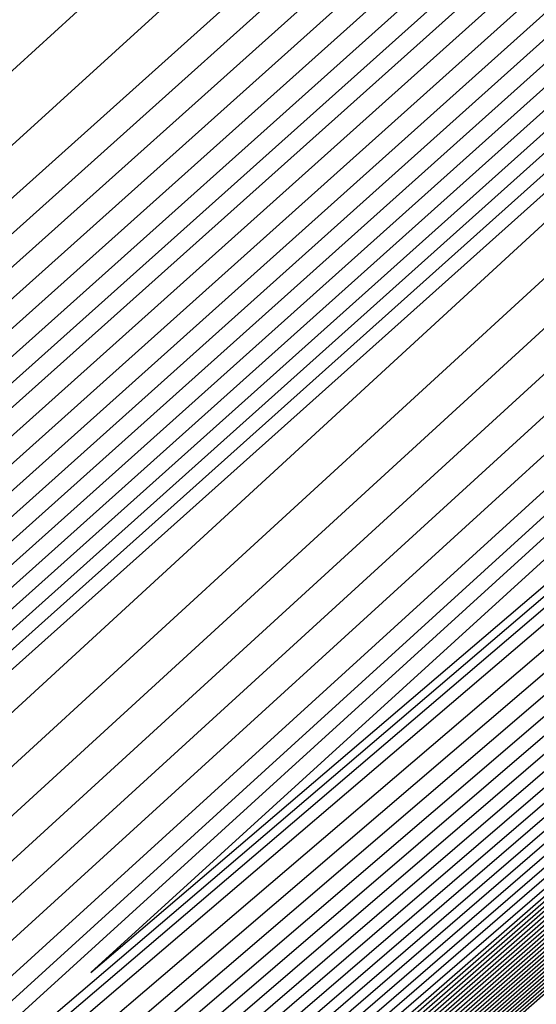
# Model space of a CAD drawing. Extents: x 3249832 to 3255657, y 13789405 to 13793316.
# Tile 966 of 1056: x 3253211.789 to 3253211.988, y 13791260.723 to 13791261.102. Entities that reach past the tile are written whole.
import ezdxf

# ---------------------------------------------------------------- set-up
doc = ezdxf.new("R2010")
doc.units = 0
doc.header["$LTSCALE"] = 100
doc.header["$MEASUREMENT"] = 0
for name, color, linetype in [('GRATIO_03231_CON', 1, 'CONTINUOUS'), ('GRATIO_0323_ICON', 1, 'CONTINUOUS'), ('TARGETS_EAST', 7, 'CONTINUOUS')]:
    doc.layers.add(name, color=color, linetype=linetype)

# ---------------------------------------------------------------- blocks, each defined once
blk = doc.blocks.new('Gratio_032316_contours')
at = {"layer": 'GRATIO_03231_CON', "color": 1, "linetype": 'Continuous', "flags": 128}
for points in [[(3253195.08362, 13791246.00077), (3253206.43072, 13791255.87494), (3253221.82404, 13791269.3098), (3253235.56798, 13791281.31516), (3253243.32335, 13791288.0902), (3253246.17654, 13791290.59166), (3253246.57033, 13791290.96566), (3253246.91348, 13791291.32676), (3253249.47849, 13791293.66327), (3253256.50383, 13791299.93196), (3253269.11111, 13791311.11023), (3253283.95459, 13791324.25817), (3253296.57167, 13791335.45653)], [(3253195.49408, 13791246.36231), (3253206.67838, 13791256.09274), (3253221.95483, 13791269.42494), (3253235.6235, 13791281.36445), (3253243.3395, 13791288.10513), (3253246.17811, 13791290.59402), (3253246.56962, 13791290.96646), (3253246.90806, 13791291.32415), (3253249.44229, 13791293.63433), (3253256.38488, 13791299.83062), (3253268.84454, 13791310.87881), (3253283.51452, 13791323.87338), (3253295.98424, 13791334.94098)], [(3253195.90454, 13791246.72385), (3253206.92604, 13791256.31054), (3253222.08562, 13791269.54007), (3253235.67902, 13791281.41374), (3253243.35566, 13791288.12007), (3253246.17968, 13791290.59639), (3253246.56891, 13791290.96725), (3253246.90264, 13791291.32154), (3253249.40609, 13791293.60539), (3253256.26593, 13791299.72929), (3253268.57796, 13791310.64739), (3253283.07446, 13791323.48858), (3253295.39681, 13791334.42543)], [(3253196.31501, 13791247.08539), (3253207.1737, 13791256.52833), (3253222.21641, 13791269.6552), (3253235.73454, 13791281.46303), (3253243.37181, 13791288.135), (3253246.18125, 13791290.59875), (3253246.56819, 13791290.96805), (3253246.89722, 13791291.31892), (3253249.36988, 13791293.57645), (3253256.14697, 13791299.62795), (3253268.31138, 13791310.41597), (3253282.63439, 13791323.10378), (3253294.80938, 13791333.90988)], [(3253197.13593, 13791247.80846), (3253207.66903, 13791256.96393), (3253222.47799, 13791269.88547), (3253235.84557, 13791281.56162), (3253243.40412, 13791288.16487), (3253246.18439, 13791290.60348), (3253246.56677, 13791290.96964), (3253246.88638, 13791291.3137), (3253249.29748, 13791293.51856), (3253255.90907, 13791299.42528), (3253267.77823, 13791309.95312), (3253281.75426, 13791322.33419), (3253293.63452, 13791332.87878)], [(3253197.54639, 13791248.17), (3253207.91669, 13791257.18173), (3253222.60878, 13791270.0006), (3253235.90109, 13791281.61091), (3253243.42027, 13791288.1798), (3253246.18596, 13791290.60584), (3253246.56605, 13791290.97044), (3253246.88096, 13791291.31109), (3253249.26128, 13791293.48962), (3253255.79012, 13791299.32395), (3253267.51166, 13791309.7217), (3253281.31419, 13791321.94939), (3253293.04709, 13791332.36323), (3253299.24948, 13791337.92415)], [(3253197.95685, 13791248.53154), (3253208.16435, 13791257.39953), (3253222.73957, 13791270.11573), (3253235.95661, 13791281.6602), (3253243.43643, 13791288.19473), (3253246.18754, 13791290.6082), (3253246.56534, 13791290.97123), (3253246.87554, 13791291.30847), (3253249.22507, 13791293.46068), (3253255.67117, 13791299.22261), (3253267.24508, 13791309.49028), (3253280.87413, 13791321.56459), (3253292.45966, 13791331.84768), (3253298.58416, 13791337.33876)], [(3253198.36731, 13791248.89308), (3253208.41201, 13791257.61732), (3253222.87037, 13791270.23087), (3253236.01213, 13791281.70949), (3253243.45258, 13791288.20967), (3253246.18911, 13791290.61057), (3253246.56463, 13791290.97203), (3253246.87012, 13791291.30586), (3253249.18887, 13791293.43173), (3253255.55222, 13791299.12128), (3253266.9785, 13791309.25886), (3253280.43407, 13791321.17979), (3253291.87223, 13791331.33213), (3253297.91884, 13791336.75338)], [(3253199.18823, 13791249.61615), (3253208.90733, 13791258.05292), (3253223.13195, 13791270.46113), (3253236.12316, 13791281.80807), (3253243.48489, 13791288.23953), (3253246.19225, 13791290.61529), (3253246.5632, 13791290.97362), (3253246.85928, 13791291.30064), (3253249.11647, 13791293.37385), (3253255.31432, 13791298.91861), (3253266.44535, 13791308.79601), (3253279.55394, 13791320.4102), (3253290.69737, 13791330.30103), (3253296.5882, 13791335.58261)], [(3253199.59869, 13791249.97769), (3253209.15499, 13791258.27072), (3253223.26274, 13791270.57626), (3253236.17868, 13791281.85736), (3253243.50104, 13791288.25447), (3253246.19382, 13791290.61766), (3253246.56249, 13791290.97442), (3253246.85386, 13791291.29803), (3253249.08026, 13791293.34491), (3253255.19536, 13791298.81727), (3253266.17878, 13791308.56459), (3253279.11387, 13791320.0254), (3253290.10994, 13791329.78548), (3253295.92288, 13791334.99723)], [(3253200.00915, 13791250.33923), (3253209.40265, 13791258.48852), (3253223.39353, 13791270.6914), (3253236.2342, 13791281.90666), (3253243.51719, 13791288.2694), (3253246.19539, 13791290.62002), (3253246.56177, 13791290.97521), (3253246.84844, 13791291.29541), (3253249.04406, 13791293.31596), (3253255.07641, 13791298.71594), (3253265.9122, 13791308.33317), (3253278.6738, 13791319.6406), (3253289.52251, 13791329.26993), (3253295.25756, 13791334.41184)], [(3253295.23001, 13791334.4929), (3253289.42888, 13791329.49866), (3253278.48833, 13791319.98039), (3253265.62309, 13791308.75236), (3253254.69306, 13791299.19455), (3253254.69306, 13791299.19455), (3253248.59186, 13791293.84417), (3253246.34811, 13791291.86739), (3253246.02412, 13791291.58759), (3253245.81824, 13791291.43839), (3253244.4728, 13791290.29446), (3253240.86613, 13791287.1407), (3253234.44083, 13791281.46484), (3253226.89654, 13791274.76592), (3253220.4972, 13791269.04579), (3253216.7478, 13791265.63841), (3253214.1177, 13791263.20617), (3253210.31733, 13791259.74356), (3253204.20565, 13791254.25325), (3253199.23573, 13791249.77062)], [(3253200.41961, 13791250.70077), (3253209.65031, 13791258.70631), (3253223.52432, 13791270.80653), (3253236.28972, 13791281.95595), (3253243.53335, 13791288.28434), (3253246.19696, 13791290.62238), (3253246.56106, 13791290.97601), (3253246.84302, 13791291.2928), (3253249.00786, 13791293.28702), (3253254.95746, 13791298.6146), (3253265.64563, 13791308.10175), (3253278.23374, 13791319.25581), (3253288.93508, 13791328.75438), (3253294.59224, 13791333.82646)], [(3253294.56507, 13791333.90642), (3253288.84272, 13791328.98), (3253278.05076, 13791319.591), (3253265.36028, 13791308.51542), (3253254.57877, 13791299.08731), (3253254.57877, 13791299.08731), (3253248.56059, 13791293.80939), (3253246.34758, 13791291.8591), (3253246.02843, 13791291.58257), (3253245.83031, 13791291.43857), (3253244.53425, 13791290.33645), (3253241.05975, 13791287.29824), (3253234.86989, 13791281.83037), (3253227.60205, 13791275.37691), (3253221.43721, 13791269.86639), (3253217.81332, 13791266.5733), (3253215.19645, 13791264.15619), (3253211.30965, 13791260.61962), (3253205.03003, 13791254.98156), (3253199.8509, 13791250.3136)], [(3253201.24053, 13791251.42384), (3253210.14563, 13791259.14191), (3253223.7859, 13791271.0368), (3253236.40075, 13791282.05453), (3253243.56565, 13791288.3142), (3253246.20011, 13791290.62711), (3253246.55963, 13791290.9776), (3253246.83219, 13791291.28758), (3253248.93546, 13791293.22914), (3253254.71956, 13791298.41193), (3253265.11248, 13791307.63891), (3253277.35361, 13791318.48621), (3253287.76022, 13791327.72328), (3253293.2616, 13791332.65569)], [(3253293.23517, 13791332.73345), (3253287.67041, 13791327.94269), (3253277.17563, 13791318.81222), (3253264.83466, 13791308.04155), (3253254.35019, 13791298.87283), (3253254.35019, 13791298.87283), (3253248.49805, 13791293.73981), (3253246.34653, 13791291.84252), (3253246.03705, 13791291.57255), (3253245.85444, 13791291.43892), (3253244.65714, 13791290.42044), (3253241.44699, 13791287.61333), (3253235.72802, 13791282.56142), (3253229.01308, 13791276.59891), (3253223.31722, 13791271.50759), (3253219.94436, 13791268.44307), (3253217.35394, 13791266.05623), (3253213.29428, 13791262.37175), (3253206.67878, 13791256.43818), (3253201.08124, 13791251.39958)], [(3253201.65099, 13791251.78538), (3253210.3933, 13791259.35971), (3253223.91669, 13791271.15193), (3253236.45627, 13791282.10382), (3253243.58181, 13791288.32914), (3253246.20168, 13791290.62947), (3253246.55892, 13791290.9784), (3253246.82677, 13791291.28496), (3253248.89925, 13791293.20019), (3253254.60061, 13791298.3106), (3253264.8459, 13791307.40749), (3253276.91354, 13791318.10141), (3253287.17279, 13791327.20773)], [(3253287.08425, 13791327.42403), (3253276.73806, 13791318.42283), (3253264.57185, 13791307.80461), (3253254.2359, 13791298.76559), (3253254.2359, 13791298.76559), (3253248.46678, 13791293.70503), (3253246.346, 13791291.83423), (3253246.04136, 13791291.56753), (3253245.86651, 13791291.4391), (3253244.71859, 13791290.46243), (3253241.64061, 13791287.77087), (3253236.15708, 13791282.92694), (3253229.71859, 13791277.2099), (3253224.25723, 13791272.32819), (3253221.00988, 13791269.37796), (3253218.43269, 13791267.00625), (3253214.2866, 13791263.24781), (3253207.50316, 13791257.1665), (3253201.69641, 13791251.94257)], [(3253215.27891, 13791264.12388), (3253208.32754, 13791257.89481), (3253202.31158, 13791252.48555), (3253202.06145, 13791252.14692), (3253210.64096, 13791259.57751), (3253224.04748, 13791271.26706)], [(3253216.27123, 13791264.99994), (3253209.15191, 13791258.62312), (3253202.92675, 13791253.02854), (3253202.47191, 13791252.50846), (3253210.88862, 13791259.7953), (3253224.17827, 13791271.38219)], [(3253218.25586, 13791266.75207), (3253210.80067, 13791260.07975), (3253204.15709, 13791254.11451), (3253203.29283, 13791253.23153), (3253211.38394, 13791260.2309), (3253224.43985, 13791271.61246)], [(3253219.24818, 13791267.62813), (3253211.62504, 13791260.80806), (3253204.77226, 13791254.6575), (3253203.70329, 13791253.59307), (3253211.6316, 13791260.4487), (3253224.57064, 13791271.72759)], [(3253220.24049, 13791268.50419), (3253212.44942, 13791261.53637), (3253205.38743, 13791255.20049), (3253204.11375, 13791253.95461), (3253211.87926, 13791260.6665), (3253224.70143, 13791271.84272)], [(3253221.23281, 13791269.38026), (3253213.2738, 13791262.26468), (3253206.0026, 13791255.74348), (3253204.52421, 13791254.31615), (3253212.12692, 13791260.88429), (3253224.83222, 13791271.95786)], [(3253223.21744, 13791271.13238), (3253214.92255, 13791263.72131), (3253207.23294, 13791256.82945), (3253205.34514, 13791255.03922), (3253212.62225, 13791261.31989), (3253225.0938, 13791272.18812)], [(3253215.74693, 13791264.44962), (3253207.84811, 13791257.37244), (3253205.7556, 13791255.40076), (3253212.86991, 13791261.53769), (3253225.22459, 13791272.30326)], [(3253216.57131, 13791265.17793), (3253208.46329, 13791257.91542), (3253206.16606, 13791255.7623), (3253213.11757, 13791261.75549), (3253225.35538, 13791272.41839)], [(3253217.39568, 13791265.90624), (3253209.07846, 13791258.45841), (3253206.57652, 13791256.12384), (3253213.36523, 13791261.97329), (3253225.48617, 13791272.53352)], [(3253219.04444, 13791267.36287), (3253210.3088, 13791259.54439), (3253207.39744, 13791256.84691), (3253213.86055, 13791262.40888), (3253225.74775, 13791272.76379)], [(3253219.86882, 13791268.09118), (3253210.92397, 13791260.08737), (3253207.8079, 13791257.20845), (3253214.10821, 13791262.62668), (3253225.87854, 13791272.87892)], [(3253220.69319, 13791268.81949), (3253211.53914, 13791260.63036), (3253208.21836, 13791257.56999), (3253214.35587, 13791262.84448), (3253226.00933, 13791272.99405)], [(3253221.51757, 13791269.54781), (3253212.15431, 13791261.17335), (3253208.62882, 13791257.93153), (3253214.60353, 13791263.06227), (3253226.14013, 13791273.10919)], [(3253223.16632, 13791271.00443), (3253213.38465, 13791262.25932), (3253209.44974, 13791258.6546), (3253215.09886, 13791263.49787), (3253226.40171, 13791273.33945)], [(3253223.9907, 13791271.73274), (3253213.99982, 13791262.80231), (3253209.8602, 13791259.01614), (3253215.34652, 13791263.71567), (3253226.5325, 13791273.45458)], [(3253224.81508, 13791272.46105), (3253214.61499, 13791263.3453), (3253210.27066, 13791259.37768), (3253215.59418, 13791263.93347)], [(3253215.23016, 13791263.88828), (3253210.68112, 13791259.73922), (3253215.84184, 13791264.15127)], [(3253216.16082, 13791264.70781), (3253211.3694, 13791260.34434), (3253216.29786, 13791264.55191)], [(3253216.35389, 13791264.87553), (3253211.59304, 13791260.53975), (3253216.49017, 13791264.72049)], [(3253216.54729, 13791265.04284), (3253211.81683, 13791260.73497), (3253216.68252, 13791264.889)]]:
    blk.add_lwpolyline(points, dxfattribs=at)
at = {"layer": 'GRATIO_0323_ICON', "color": 7, "linetype": 'Continuous', "flags": 128}
for points in [[(3253194.67316, 13791245.63924), (3253206.18306, 13791255.65714), (3253221.69325, 13791269.19467), (3253235.51247, 13791281.26587), (3253243.3072, 13791288.07527), (3253246.17497, 13791290.5893), (3253246.57105, 13791290.96487), (3253246.9189, 13791291.32937), (3253249.51469, 13791293.69222), (3253256.62278, 13791300.03329), (3253269.37769, 13791311.34165), (3253284.39466, 13791324.64297), (3253297.1591, 13791335.97208)], [(3253196.72547, 13791247.44693), (3253207.42136, 13791256.74613), (3253222.3472, 13791269.77033), (3253235.79006, 13791281.51232), (3253243.38797, 13791288.14993), (3253246.18282, 13791290.60111), (3253246.56748, 13791290.96885), (3253246.8918, 13791291.31631), (3253249.33368, 13791293.5475), (3253256.02802, 13791299.52662), (3253268.04481, 13791310.18454), (3253282.19433, 13791322.71898), (3253294.22195, 13791333.39433)], [(3253198.77777, 13791249.25461), (3253208.65967, 13791257.83512), (3253223.00116, 13791270.346), (3253236.06765, 13791281.75878), (3253243.46873, 13791288.2246), (3253246.19068, 13791290.61293), (3253246.56391, 13791290.97283), (3253246.8647, 13791291.30325), (3253249.15267, 13791293.40279), (3253255.43327, 13791299.01994), (3253266.71193, 13791309.02744), (3253279.994, 13791320.795), (3253291.2848, 13791330.81658), (3253297.25352, 13791336.168)], [(3253200.83007, 13791251.06231), (3253209.89797, 13791258.92411), (3253223.65511, 13791270.92166), (3253236.34523, 13791282.00524), (3253243.5495, 13791288.29927), (3253246.19853, 13791290.62475), (3253246.56034, 13791290.9768), (3253246.83761, 13791291.29019), (3253248.97166, 13791293.25808), (3253254.83851, 13791298.51327), (3253265.37905, 13791307.87033), (3253277.79367, 13791318.87101), (3253288.34765, 13791328.23883), (3253293.92692, 13791333.24107)], [(3253293.90012, 13791333.31993), (3253288.25656, 13791328.46134), (3253277.61319, 13791319.20161), (3253265.09747, 13791308.27849), (3253254.46448, 13791298.98007), (3253254.46448, 13791298.98007), (3253248.52932, 13791293.7746), (3253246.34705, 13791291.85081), (3253246.03274, 13791291.57756), (3253245.84238, 13791291.43874), (3253244.5957, 13791290.37845), (3253241.25337, 13791287.45579), (3253235.29895, 13791282.19589), (3253228.30757, 13791275.98791), (3253222.37721, 13791270.68699), (3253218.87884, 13791267.50819), (3253216.2752, 13791265.10621), (3253212.30196, 13791261.49569), (3253205.85441, 13791255.70987), (3253200.46607, 13791250.85659)], [(3253217.26355, 13791265.876), (3253209.97629, 13791259.35143), (3253203.54192, 13791253.57153), (3253202.88237, 13791252.87), (3253211.13628, 13791260.0131), (3253224.30906, 13791271.49733)], [(3253222.22513, 13791270.25632), (3253214.09818, 13791262.993), (3253206.61777, 13791256.28646), (3253204.93468, 13791254.67769), (3253212.37458, 13791261.10209), (3253224.96301, 13791272.07299)], [(3253218.22006, 13791266.63456), (3253209.69363, 13791259.0014), (3253206.98698, 13791256.48538), (3253213.61289, 13791262.19108), (3253225.61696, 13791272.64865)], [(3253222.34195, 13791270.27612), (3253212.76948, 13791261.71633), (3253209.03928, 13791258.29307), (3253214.8512, 13791263.28007), (3253226.27092, 13791273.22432)], [(3253215.84533, 13791264.43127), (3253211.09158, 13791260.10076), (3253216.0895, 13791264.36906)]]:
    blk.add_lwpolyline(points, dxfattribs=at)

msp = doc.modelspace()

# ---------------------------------------------------------------- block references
at = {"layer": 'TARGETS_EAST'}
msp.add_blockref('Gratio_032316_contours', (0, 0), dxfattribs=at)

doc.saveas('drawing.dxf')
